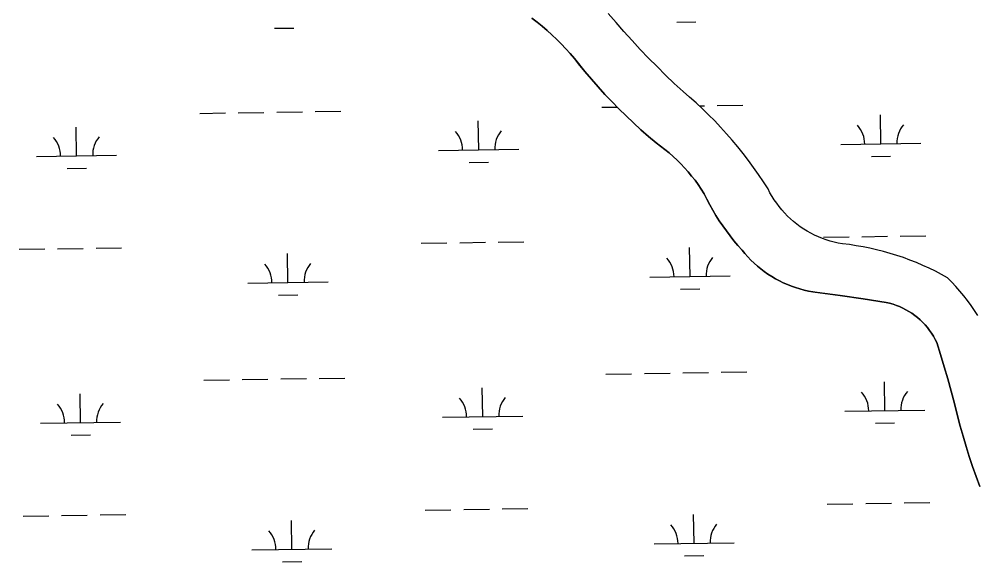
# Model space of a CAD drawing. Extents: x 3807117 to 3845308, y 337856 to 363736.
# Drawn here: x 3839342 to 3840538, y 349929 to 350606 of the extents above; entities that cross this region are included whole.
import ezdxf

# ---------------------------------------------------------------- set-up
doc = ezdxf.new("R2010")
doc.units = 0
doc.layers.add('V-TOPO-SHOR', color=7, linetype='Continuous')
doc.layers.add('V-WETL-SWMP', color=7, linetype='Continuous')

msp = doc.modelspace()

# ---------------------------------------------------------------- linework, layer by layer
at = {"layer": 'V-TOPO-SHOR'}
for points in [[(3840170.9, 350515.6), (3840159.9, 350525.8), (3840149.1, 350536.2), (3840138.4, 350546.7), (3840127.8, 350557.4), (3840117.4, 350568.2), (3840107.2, 350579.2), (3840097.1, 350590.3), (3840087.2, 350601.5), (3840077.4, 350612.9)], [(3840064.8, 350521.5), (3840056.5, 350530.9), (3840048.4, 350540.6), (3840040.4, 350550.3), (3840035.3, 350556.7), (3840030, 350562.9), (3840024.5, 350569), (3840018.9, 350575), (3840013.2, 350580.7), (3840007.2, 350586.4), (3840001.2, 350591.9), (3839994.9, 350597.2), (3839988.6, 350602.3), (3839982.1, 350607.3)], [(3840541.3, 350023.2), (3840536.6, 350035.6), (3840532.2, 350048), (3840528, 350060.5), (3840524.1, 350073.1), (3840520.3, 350085.7), (3840516.8, 350098.5), (3840513.5, 350111.2), (3840509.6, 350126.6), (3840505.6, 350142), (3840501.3, 350157.2), (3840496.9, 350172.5), (3840492.2, 350187.6), (3840487.4, 350202.7), (3840485.5, 350206.6), (3840483.3, 350210.5), (3840481, 350214.2), (3840478.5, 350217.8), (3840475.8, 350221.3), (3840473, 350224.6), (3840470, 350227.8), (3840466.8, 350230.9), (3840463.5, 350233.8), (3840460.1, 350236.5), (3840456.5, 350239.1), (3840452.8, 350241.4), (3840449, 350243.6), (3840445.1, 350245.6), (3840441.1, 350247.4), (3840437.1, 350249), (3840432.9, 350250.4), (3840428.7, 350251.6), (3840424.4, 350252.6), (3840395.8, 350257), (3840367, 350261.2), (3840338.3, 350265.1), (3840332.8, 350265.9), (3840327.4, 350266.8), (3840322, 350268.1), (3840316.7, 350269.5), (3840311.4, 350271.1), (3840306.2, 350272.9), (3840301.1, 350274.9), (3840296, 350277.2), (3840291.1, 350279.6), (3840286.2, 350282.2), (3840281.5, 350285), (3840276.8, 350288), (3840272.3, 350291.2), (3840267.9, 350294.5), (3840263.6, 350298), (3840259.5, 350301.7), (3840255.5, 350305.5), (3840251.7, 350309.5), (3840248, 350313.6), (3840244.5, 350317.9), (3840239.4, 350323.6), (3840234.4, 350329.6), (3840229.6, 350335.6), (3840224.9, 350341.8), (3840220.4, 350348.1), (3840216.1, 350354.5), (3840211.9, 350361.1), (3840208, 350367.7), (3840204.2, 350374.4), (3840200.6, 350381.3), (3840197.1, 350388.2), (3840193.5, 350393.9), (3840189.7, 350399.5), (3840185.8, 350405), (3840181.6, 350410.3), (3840177.3, 350415.5), (3840172.8, 350420.5), (3840168.2, 350425.4), (3840163.4, 350430.2), (3840158.5, 350434.8), (3840153.4, 350439.3), (3840148.2, 350443.5), (3840142.9, 350447.7), (3840137.4, 350451.6), (3840127.8, 350459.7), (3840118.3, 350468), (3840109, 350476.5), (3840099.8, 350485.2), (3840090.8, 350494), (3840082, 350503), (3840073.3, 350512.1), (3840064.8, 350521.5)], [(3840404.1, 350320.2), (3840395.5, 350321.9), (3840387, 350323.4), (3840378.4, 350324.7), (3840369.8, 350325.7), (3840364.6, 350326.6), (3840359.6, 350327.8), (3840354.5, 350329.1), (3840349.6, 350330.7), (3840344.7, 350332.4), (3840339.8, 350334.4), (3840335.1, 350336.5), (3840330.4, 350338.9), (3840325.9, 350341.4), (3840321.5, 350344.2), (3840317.2, 350347.1), (3840313, 350350.2), (3840308.9, 350353.4), (3840305, 350356.9), (3840301.2, 350360.4), (3840297.6, 350364.2), (3840294.1, 350368.1), (3840290.8, 350372.1), (3840287.7, 350376.3), (3840284.7, 350380.5), (3840281.9, 350384.9), (3840279.3, 350389.5), (3840276.9, 350394.1), (3840271.1, 350403.2), (3840265.1, 350412.1), (3840258.8, 350420.9), (3840252.4, 350429.6), (3840245.9, 350438.2), (3840239.1, 350446.6), (3840232.2, 350454.9), (3840225.1, 350463), (3840217.8, 350471), (3840210.4, 350478.9), (3840202.8, 350486.5), (3840195, 350494), (3840187.1, 350501.4), (3840179.1, 350508.6), (3840170.9, 350515.6)], [(3840538.7, 350236.4), (3840534.6, 350242.7), (3840530.4, 350248.9), (3840525.9, 350255), (3840521.3, 350260.9), (3840516.5, 350266.7), (3840511.5, 350272.4), (3840506.4, 350277.9), (3840501.1, 350283.3), (3840493.5, 350287.5), (3840485.8, 350291.5), (3840478, 350295.3), (3840470.1, 350298.9), (3840462.1, 350302.3), (3840454, 350305.5), (3840445.8, 350308.5), (3840437.6, 350311.3), (3840429.3, 350313.8), (3840421, 350316.2), (3840412.5, 350318.3), (3840404.1, 350320.2)]]:
    msp.add_lwpolyline(points, dxfattribs=at)
at = {"layer": 'V-WETL-SWMP'}
for p, q in [((3840162.9, 350602), (3840186.9, 350602.4)), ((3839661, 350594.5), (3839685, 350594.8)), ((3839663.7, 350489.9), (3839695.7, 350490.4)), ((3839711.7, 350490.6), (3839743.7, 350491.1)), ((3840069.6, 350496), (3840088.6, 350496.2)), ((3840191, 350497.8), (3840197.6, 350497.9)), ((3840213.6, 350498.1), (3840245.6, 350498.6)), ((3839567.7, 350488.4), (3839599.7, 350488.9)), ((3839615.7, 350489.2), (3839647.7, 350489.6)), ((3839915.8, 350442.9), (3839915.2, 350478.9)), ((3840417.6, 350450.4), (3840417.1, 350486.4)), ((3839413.9, 350435.4), (3839413.4, 350471.4)), ((3839865.8, 350442.2), (3839965.8, 350443.7)), ((3840367.6, 350449.7), (3840467.6, 350451.2)), ((3839363.9, 350434.6), (3839463.9, 350436.1)), ((3840405.9, 350434.8), (3840429.9, 350435.2)), ((3839402.2, 350419.8), (3839426.2, 350420.1)), ((3839904, 350427.3), (3839928, 350427.7)), ((3840394, 350334.6), (3840426, 350335.1)), ((3840442, 350335.3), (3840473.9, 350335.8)), ((3839844.1, 350326.4), (3839876.1, 350326.9)), ((3839892.1, 350327.1), (3839924.1, 350327.6)), ((3839940.1, 350327.8), (3839972.1, 350328.3)), ((3840346, 350333.9), (3840378, 350334.4)), ((3839342.3, 350318.9), (3839374.3, 350319.3)), ((3839390.3, 350319.6), (3839422.3, 350320.1)), ((3839438.3, 350320.3), (3839470.2, 350320.8)), ((3839677.8, 350277.5), (3839677.2, 350313.5)), ((3840179.6, 350285), (3840179.1, 350321)), ((3839627.8, 350276.7), (3839727.8, 350278.2)), ((3840129.6, 350284.2), (3840229.6, 350285.7)), ((3840167.8, 350269.4), (3840191.8, 350269.7)), ((3839666, 350261.8), (3839690, 350262.2)), ((3839572.7, 350155.8), (3839604.7, 350156.3)), ((3839620.7, 350156.5), (3839652.7, 350157)), ((3839668.7, 350157.2), (3839700.7, 350157.7)), ((3839716.7, 350158), (3839748.7, 350158.4)), ((3840074.6, 350163.3), (3840106.6, 350163.8)), ((3840122.6, 350164), (3840154.6, 350164.5)), ((3840170.6, 350164.8), (3840202.6, 350165.2)), ((3840218.6, 350165.5), (3840250.6, 350166)), ((3839920.8, 350110.3), (3839920.2, 350146.3)), ((3840422.6, 350117.8), (3840422.1, 350153.8)), ((3839418.9, 350102.7), (3839418.4, 350138.7)), ((3839870.8, 350109.5), (3839970.8, 350111)), ((3840372.6, 350117), (3840472.6, 350118.5)), ((3839368.9, 350102), (3839468.9, 350103.5)), ((3840410.9, 350102.2), (3840434.8, 350102.5)), ((3839407.1, 350087.1), (3839431.1, 350087.5)), ((3839909, 350094.7), (3839933, 350095)), ((3840350.9, 350001.3), (3840382.9, 350001.7)), ((3840398.9, 350002), (3840430.9, 350002.5)), ((3840446.9, 350002.7), (3840478.9, 350003.2)), ((3839849.1, 349993.7), (3839881.1, 349994.2)), ((3839897.1, 349994.5), (3839929.1, 349994.9)), ((3839945.1, 349995.2), (3839977.1, 349995.7)), ((3840184.6, 349952.3), (3840184.1, 349988.3)), ((3839347.2, 349986.2), (3839379.2, 349986.7)), ((3839395.2, 349986.9), (3839427.2, 349987.4)), ((3839443.2, 349987.7), (3839475.2, 349988.1)), ((3839682.7, 349944.8), (3839682.2, 349980.8)), ((3840134.6, 349951.6), (3840234.6, 349953.1)), ((3839632.8, 349944.1), (3839732.7, 349945.6)), ((3839671, 349929.2), (3839695, 349929.6)), ((3840172.8, 349936.7), (3840196.8, 349937.1))]:
    msp.add_line(p, q, dxfattribs=at)
for points in [[(3840170.9, 350515.6), (3840159.9, 350525.8), (3840149.1, 350536.2), (3840138.4, 350546.7), (3840127.8, 350557.4), (3840117.4, 350568.2), (3840107.2, 350579.2), (3840097.1, 350590.3), (3840087.2, 350601.5), (3840077.4, 350612.9)], [(3839982.1, 350607.3), (3839988.6, 350602.3), (3839994.9, 350597.2), (3840001.2, 350591.9), (3840007.2, 350586.4), (3840013.2, 350580.7), (3840018.9, 350575), (3840024.5, 350569), (3840030, 350562.9), (3840035.3, 350556.7), (3840048.4, 350540.6), (3840056.5, 350530.9), (3840064.8, 350521.5), (3840073.3, 350512.1), (3840082, 350503), (3840090.8, 350494), (3840099.8, 350485.2), (3840109, 350476.5), (3840118.3, 350468), (3840127.8, 350459.7), (3840137.4, 350451.6), (3840142.9, 350447.7), (3840148.2, 350443.5), (3840153.4, 350439.3), (3840158.5, 350434.8), (3840163.4, 350430.2), (3840168.2, 350425.4), (3840172.8, 350420.5), (3840177.3, 350415.5), (3840181.6, 350410.3), (3840185.8, 350405), (3840189.7, 350399.5), (3840193.5, 350393.9), (3840197.1, 350388.2), (3840200.6, 350381.3), (3840204.2, 350374.4), (3840208, 350367.7), (3840211.9, 350361.1), (3840216.1, 350354.5)], [(3840538.7, 350236.4), (3840534.6, 350242.7), (3840530.4, 350248.9), (3840525.9, 350255), (3840521.3, 350260.9), (3840516.5, 350266.7), (3840511.5, 350272.4), (3840506.4, 350277.9), (3840501.1, 350283.3), (3840493.5, 350287.5), (3840485.8, 350291.5), (3840478, 350295.3), (3840470.1, 350298.9), (3840462.1, 350302.3), (3840454, 350305.5), (3840445.8, 350308.5), (3840437.6, 350311.3), (3840429.3, 350313.8), (3840421, 350316.2), (3840412.5, 350318.3), (3840404.1, 350320.2), (3840395.5, 350321.9), (3840387, 350323.4), (3840378.4, 350324.7), (3840369.8, 350325.7), (3840364.6, 350326.6), (3840359.6, 350327.8), (3840354.5, 350329.1), (3840349.6, 350330.7), (3840344.7, 350332.4), (3840339.8, 350334.4), (3840335.1, 350336.5), (3840330.4, 350338.9), (3840325.9, 350341.4), (3840321.5, 350344.2), (3840317.1, 350347.1), (3840313, 350350.2), (3840308.9, 350353.4), (3840305, 350356.9), (3840301.2, 350360.4), (3840297.6, 350364.2), (3840294.1, 350368.1), (3840290.8, 350372.1), (3840287.7, 350376.3), (3840284.7, 350380.5), (3840281.9, 350384.9), (3840279.3, 350389.5), (3840276.9, 350394.1), (3840271.1, 350403.2), (3840265.1, 350412.1), (3840258.8, 350420.9), (3840252.4, 350429.6), (3840245.9, 350438.2), (3840239.1, 350446.6), (3840232.2, 350454.9), (3840225.1, 350463), (3840217.8, 350471), (3840210.4, 350478.9), (3840202.8, 350486.5), (3840195, 350494), (3840187.1, 350501.4), (3840179.1, 350508.6), (3840170.9, 350515.6)], [(3840216.1, 350354.5), (3840220.4, 350348.1), (3840224.9, 350341.8), (3840229.6, 350335.6), (3840234.4, 350329.6), (3840239.4, 350323.6), (3840244.5, 350317.9), (3840248, 350313.6), (3840251.7, 350309.5), (3840255.5, 350305.5), (3840259.5, 350301.7), (3840263.6, 350298), (3840267.9, 350294.5), (3840272.3, 350291.2), (3840276.8, 350288), (3840281.5, 350285), (3840286.2, 350282.2), (3840291.1, 350279.6), (3840296, 350277.2), (3840301.1, 350274.9), (3840306.2, 350272.9), (3840311.4, 350271.1), (3840316.7, 350269.5), (3840322, 350268.1), (3840327.4, 350266.8), (3840332.8, 350265.9), (3840367, 350261.2), (3840395.8, 350257), (3840424.4, 350252.6), (3840428.7, 350251.6), (3840432.9, 350250.4), (3840437.1, 350249), (3840441.1, 350247.4), (3840445.1, 350245.6), (3840449, 350243.6), (3840452.8, 350241.4), (3840456.5, 350239.1), (3840460.1, 350236.5), (3840463.5, 350233.8), (3840466.8, 350230.9), (3840470, 350227.8), (3840473, 350224.6), (3840475.8, 350221.3), (3840478.5, 350217.8), (3840481, 350214.2), (3840483.3, 350210.5), (3840485.5, 350206.6), (3840487.4, 350202.7), (3840492.2, 350187.6), (3840496.9, 350172.5), (3840501.3, 350157.2), (3840505.6, 350142), (3840509.6, 350126.6), (3840516.8, 350098.5), (3840520.3, 350085.7), (3840524.1, 350073.1), (3840528, 350060.5), (3840532.2, 350048), (3840536.6, 350035.6), (3840541.3, 350023.2)]]:
    msp.add_lwpolyline(points, dxfattribs=at)
for centre, start, end in [((3839971, 350444.2), 140.0865, 181.6302), ((3840362.4, 350450.1), 0.0865, 41.6302), ((3840472.9, 350451.7), 140.0865, 181.6302), ((3839358.7, 350435), 0.0865, 41.6302), ((3839469.2, 350436.7), 140.0865, 181.6302), ((3839860.5, 350442.6), 0.0865, 41.6302), ((3839622.5, 350277.1), 0.0865, 41.6302), ((3839733, 350278.8), 140.0865, 181.6302), ((3840124.4, 350284.6), 0.0865, 41.6302), ((3840234.8, 350286.3), 140.0865, 181.6302), ((3839865.5, 350109.9), 0.0865, 41.6302), ((3839976, 350111.6), 140.0865, 181.6302), ((3840367.4, 350117.4), 0.0865, 41.6302), ((3840477.8, 350119.1), 140.0865, 181.6302), ((3839363.7, 350102.4), 0.0865, 41.6302), ((3839474.1, 350104.1), 140.0865, 181.6302), ((3839627.5, 349944.5), 0.0865, 41.6302), ((3839738, 349946.1), 140.0865, 181.6302), ((3840129.4, 349952), 0.0865, 41.6302), ((3840239.8, 349953.6), 140.0865, 181.6302)]:
    msp.add_arc(centre, 35.2, start, end, dxfattribs=at)

doc.saveas('drawing.dxf')
